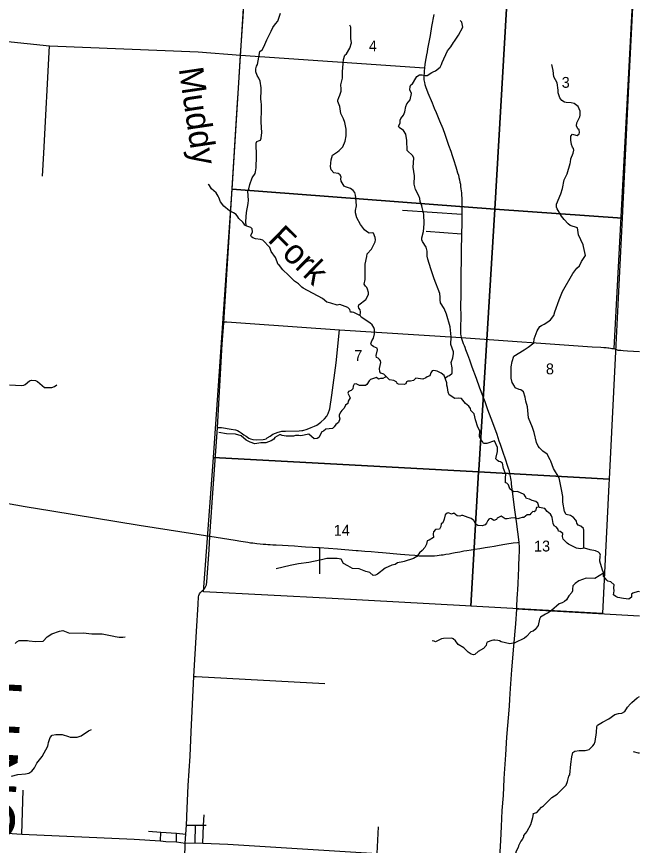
# Model space of a CAD drawing. Extents: x 114843 to 284848, y 317643 to 566895.
# Drawn here: x 272149 to 284848, y 400345 to 417240 of the extents above; entities that cross this region are included whole.
import ezdxf

# ---------------------------------------------------------------- set-up
doc = ezdxf.new("R2010")
doc.units = 0
for name, color, linetype in [('GM_X_City_Street', 7, 'Continuous'), ('GM_X_County_Road', 7, 'Continuous'), ('GM_X_County_Text', 7, 'Continuous'), ('GM_X_Minor_River', 7, 'Continuous'), ('GM_X_Minor_River_Text', 7, 'Continuous'), ('GM_X_Section', 7, 'Continuous'), ('GM_X_Section_Text', 7, 'Continuous'), ('GM_X_Township_Road', 7, 'Continuous')]:
    doc.layers.add(name, color=color, linetype=linetype)

msp = doc.modelspace()

# ---------------------------------------------------------------- linework, layer by layer
at = {"layer": 'GM_X_City_Street'}
for p, q in [((284331, 410473), (284762, 418549)), ((272705, 414454), (272820, 416644)), ((276717, 416455), (280464, 416198)), ((272681, 413984), (272705, 414454)), ((280020, 413292), (281228, 413213)), ((280502, 412865), (281223, 412812)), ((278328, 406416), (278328, 405878)), ((272260, 400578), (272284, 401472)), ((275963, 400756), (275976, 400969)), ((275790, 400398), (275800, 400760)), ((275950, 400390), (275963, 400756)), ((275084, 400437), (275090, 400616)), ((275408, 400417), (275413, 400596)), ((279500, 400181), (279526, 400723))]:
    msp.add_line(p, q, dxfattribs=at)
for points in [[(270952, 416800), (271216, 416793), (271579, 416769), (272820, 416644), (275852, 416518), (276717, 416455)], [(276372, 411000), (276397, 411017), (276433, 411017), (276915, 410982), (278734, 410855), (281216, 410699)], [(276244, 408862), (276326, 408865), (276523, 408833), (276616, 408816), (276656, 408801), (276689, 408782), (276729, 408756), (276785, 408717), (276828, 408686), (276885, 408649), (276920, 408630), (276963, 408619), (277031, 408615), (277174, 408617), (277212, 408626), (277240, 408636), (277260, 408651), (277322, 408690), (277377, 408725), (277485, 408770), (277512, 408776), (277556, 408786), (277632, 408792), (277913, 408795), (277966, 408803), (277986, 408806), (278074, 408833), (278156, 408865), (278221, 408890), (278270, 408914), (278297, 408933), (278325, 408949), (278351, 408972), (278429, 409040), (278473, 409096), (278499, 409148), (278533, 409244), (278576, 409520), (278667, 410185), (278734, 410855)], [(281216, 410699), (283887, 410508), (284064, 410499), (284122, 410496), (284168, 410496), (284203, 410489), (284225, 410485), (284261, 410480), (284285, 410474), (284331, 410473), (284408, 410442), (284466, 410441), (284513, 410435), (284607, 410425), (284848, 410411)], [(271746, 407353), (272322, 407256), (272869, 407166), (274650, 406876), (276089, 406646), (276609, 406564), (276720, 406544), (276867, 406524), (276919, 406516), (276963, 406511), (277048, 406502), (277117, 406494), (277178, 406487), (277230, 406484), (277270, 406481), (277318, 406477), (277376, 406475), (277444, 406471), (277570, 406464), (277685, 406457), (277818, 406449), (277958, 406440), (278039, 406434), (278184, 406423), (278289, 406418), (278313, 406417), (278328, 406416), (278692, 406389), (278844, 406376), (278923, 406371), (279075, 406359), (279117, 406354), (279250, 406344), (279381, 406333), (279523, 406320), (279611, 406314), (279980, 406284), (280153, 406268), (280267, 406259), (280349, 406251), (280389, 406249), (280450, 406247), (280503, 406247), (280539, 406246), (280616, 406249), (280672, 406251), (280725, 406255), (280768, 406259), (280806, 406265), (280846, 406271), (280899, 406279), (280970, 406291), (281024, 406301), (281092, 406313), (281186, 406332), (281266, 406347), (281332, 406358), (281416, 406370), (281495, 406384), (281597, 406399), (281703, 406416), (281795, 406431), (281883, 406446), (281953, 406458), (282061, 406476), (282148, 406490), (282271, 406510), (282361, 406523), (282389, 406525)], [(275766, 403786), (275812, 403790), (278431, 403644)], [(284848, 402227), (284832, 402229), (284730, 402255)], [(275611, 400756), (275800, 400760), (275963, 400756), (276013, 400758)], [(271258, 400640), (272260, 400578), (274544, 400472), (275084, 400437), (275193, 400428), (275408, 400417), (275589, 400393)], [(274838, 400633), (275090, 400616), (275413, 400596), (275597, 400576)], [(275589, 400393), (275790, 400398), (275950, 400390), (276458, 400370), (279500, 400181), (280402, 400138), (280873, 400121), (281155, 400107), (281395, 400092), (281567, 400083), (281749, 400075), (281990, 400071)]]:
    msp.add_lwpolyline(points, dxfattribs=at)
at = {"layer": 'GM_X_County_Road'}
for points in [[(276372, 411000), (276644, 415378), (276671, 415782), (276717, 416455), (276771, 417244), (276819, 418077), (276858, 418622), (276879, 418966), (276885, 419005), (276893, 419038), (276909, 419068), (276930, 419093), (276992, 419145), (277031, 419170), (277038, 419177)], [(280655, 417280), (280612, 417039), (280581, 416854), (280550, 416684), (280530, 416582), (280519, 416520), (280506, 416458), (280493, 416383), (280480, 416311), (280472, 416260), (280464, 416198), (280458, 416127), (280456, 416090), (280453, 416022), (280452, 415977), (280454, 415953), (280458, 415923), (280465, 415894), (280475, 415854), (280486, 415817), (280536, 415688), (280624, 415479), (280666, 415376), (280704, 415283), (280773, 415113), (280838, 414958), (280878, 414844), (280908, 414758), (280957, 414618), (281000, 414495), (281028, 414409), (281057, 414323), (281106, 414175), (281120, 414129), (281142, 414052), (281157, 414006), (281168, 413962), (281180, 413909), (281189, 413865), (281197, 413825), (281202, 413777), (281208, 413729), (281218, 413644), (281227, 413493), (281227, 413395), (281229, 413249), (281228, 413213), (281227, 413020), (281223, 412812), (281222, 412741), (281216, 412516), (281212, 412312), (281207, 411970), (281205, 411745), (281204, 411685), (281204, 411541), (281202, 411359), (281205, 411115), (281200, 410907), (281199, 410865), (281198, 410834), (281198, 410810), (281200, 410786), (281202, 410764), (281205, 410741), (281216, 410699), (281255, 410577), (281273, 410532), (281286, 410502), (281305, 410457), (281345, 410351), (281382, 410240), (281434, 410101), (281520, 409871), (281589, 409675), (281649, 409513), (281694, 409394), (281752, 409229), (281854, 408965), (281941, 408726), (281982, 408594), (282006, 408526), (282056, 408380), (282116, 408205), (282154, 408099), (282174, 408037), (282190, 407978), (282202, 407922), (282213, 407867), (282220, 407825), (282225, 407789), (282232, 407748), (282235, 407716), (282240, 407656), (282252, 407566), (282266, 407449), (282301, 407183), (282335, 406946), (282389, 406525)], [(275619, 400913), (275621, 400945), (275648, 401568), (275686, 402166), (275712, 402663), (275766, 403786), (275821, 404708), (275852, 405264), (275859, 405413), (275866, 405440), (275878, 405471), (275899, 405504), (275917, 405524), (275934, 405537), (275957, 405557), (275986, 405589), (276008, 405627), (276021, 405658), (276031, 405720), (276075, 406371), (276089, 406646), (276140, 407332), (276244, 408862), (276344, 410562), (276372, 411000)], [(282389, 406525), (282392, 406491), (282394, 406450), (282394, 406376), (282390, 406184), (282385, 406088), (282381, 406004), (282374, 405841), (282367, 405694), (282359, 405547), (282357, 405483), (282348, 405363), (282345, 405238), (282341, 405164), (282319, 404865), (282278, 404410), (282242, 403927), (282215, 403546)], [(282215, 403546), (282208, 403437), (282200, 403326), (282190, 403184), (282141, 402555), (282115, 402195), (282093, 401813), (282085, 401706), (282067, 401361), (282046, 401060), (282030, 400733), (282016, 400446), (281992, 400098), (281990, 400071), (281988, 400051), (281989, 400013), (281954, 399421), (281949, 399351)], [(275423, 397386), (275454, 397914), (275499, 398649), (275518, 398926), (275536, 399228), (275559, 399611), (275569, 399915), (275573, 399946), (275578, 400088), (275589, 400393), (275597, 400576), (275611, 400756), (275619, 400913)]]:
    msp.add_lwpolyline(points, dxfattribs=at)
at = {"layer": 'GM_X_Minor_River'}
for points in [[(276833, 412972), (276825, 413061), (276837, 413243), (276870, 413428), (276876, 413500), (276866, 413678), (276888, 413726), (276904, 413818), (276954, 413952), (277012, 414042), (277020, 414078), (277031, 414158), (277041, 414395), (277031, 414659), (277045, 414693), (277081, 414707), (277121, 414723), (277139, 414763), (277148, 414877), (277134, 415085), (277146, 415360), (277145, 415448), (277137, 415500), (277129, 415564), (277139, 415734), (277139, 415790), (277117, 415920), (277088, 415986), (277054, 416040), (277026, 416114), (277030, 416174), (277042, 416230), (277058, 416260), (277112, 416527), (277158, 416565), (277192, 416623), (277249, 416767), (277305, 416877), (277339, 416940), (277377, 417014), (277431, 417094), (277479, 417146), (277527, 417308)], [(280890, 409862), (280896, 409878), (280938, 409910), (280974, 409924), (281030, 409974), (281032, 410082), (281008, 410190), (281043, 410284), (281057, 410374), (281055, 410404), (281001, 410556), (281007, 410712), (280986, 410915), (280916, 411177), (280870, 411291), (280795, 411407), (280785, 411469), (280787, 411517), (280779, 411597), (280662, 411893), (280598, 412095), (280532, 412297), (280520, 412355), (280519, 412459), (280501, 412542), (280427, 412656), (280415, 412688), (280413, 412732), (280445, 412856), (280462, 413012), (280454, 413210), (280418, 413350), (280414, 413382), (280380, 413468), (280369, 413534), (280351, 413584), (280285, 413712), (280255, 413822), (280261, 413993), (280238, 414169), (280250, 414355), (280230, 414401), (280114, 414513), (280107, 414717), (280083, 414841), (280037, 414915), (279951, 414979), (279939, 415005), (279969, 415065), (279968, 415131), (279982, 415161), (280040, 415227), (280066, 415295), (280084, 415410), (280106, 415460), (280176, 415544), (280204, 415672), (280170, 415748), (280176, 415816), (280187, 415848), (280223, 415868), (280287, 415986), (280313, 416017), (280363, 416051), (280421, 416055), (280479, 416037), (280519, 416041), (280617, 416103), (280645, 416113), (280687, 416133), (280783, 416211), (280813, 416261), (280823, 416305), (280933, 416538), (281005, 416620), (281057, 416708), (281079, 416736), (281161, 416862), (281246, 417025), (281228, 417123), (281192, 417163)], [(279154, 411142), (279164, 411223), (279154, 411261), (279128, 411297), (279120, 411329), (279128, 411365), (279268, 411475), (279322, 411577), (279322, 411617), (279306, 411681), (279287, 411715), (279261, 411743), (279239, 411787), (279259, 411879), (279253, 412194), (279288, 412350), (279294, 412404), (279388, 412500), (279462, 412650), (279468, 412690), (279462, 412736), (279428, 412822), (279400, 412834), (279336, 412828), (279284, 412856), (279241, 412896), (279161, 413004), (279087, 413138), (279061, 413240), (279061, 413290), (279081, 413384), (279066, 413555), (279060, 413597), (279044, 413655), (279010, 413697), (278956, 413733), (278858, 413766), (278830, 413786), (278767, 413886), (278761, 413931), (278769, 413963), (278749, 414011), (278707, 414043), (278617, 414054), (278565, 414116), (278551, 414184), (278561, 414317), (278588, 414413), (278692, 414481), (278724, 414511), (278768, 414551), (278802, 414583), (278852, 414701), (278866, 414811), (278870, 414946), (278842, 415082), (278817, 415158), (278763, 415264), (278741, 415408), (278699, 415510), (278699, 415536), (278721, 415588), (278743, 415636), (278764, 415720), (278768, 415768), (278758, 415848), (278796, 415982), (278796, 416115), (278810, 416285), (278815, 416363), (278839, 416451), (278875, 416483), (278945, 416595), (278975, 416701), (278961, 416795), (278961, 416828), (278966, 417022), (278944, 417064)], [(283515, 415470), (283455, 415484), (283351, 415488), (283317, 415498), (283267, 415530), (283223, 415580), (283194, 415688), (283190, 415740), (283168, 415888), (283106, 416014), (283090, 416138), (283059, 416266)], [(283713, 406401), (283716, 406772), (283706, 406806), (283651, 406850), (283599, 406870), (283571, 406914), (283565, 406952), (283553, 406978), (283503, 407028), (283443, 407070), (283351, 407092), (283321, 407150), (283286, 407340), (283284, 407458), (283262, 407597), (283209, 407835), (283095, 408025), (283041, 408175), (283027, 408207), (282964, 408321), (282878, 408383), (282810, 408447), (282786, 408481), (282750, 408559), (282699, 408763), (282669, 408863), (282589, 409059), (282564, 409287), (282534, 409401), (282518, 409481), (282482, 409589), (282432, 409629), (282394, 409635), (282312, 409671), (282301, 409709), (282255, 409783), (282235, 409869), (282235, 409923), (282235, 409969), (282235, 410100), (282251, 410206), (282290, 410320), (282496, 410448), (282582, 410500), (282696, 410589), (282702, 410671), (282764, 410835), (282820, 410925), (282850, 410941), (282908, 410971), (282982, 411015), (283034, 411059), (283100, 411146), (283122, 411224), (283211, 411466), (283279, 411634), (283491, 412005), (283573, 412113), (283627, 412159), (283667, 412245), (283750, 412372), (283708, 412550), (283698, 412590), (283608, 412794), (283585, 412936), (283437, 412980), (283393, 413014), (283311, 413102), (283261, 413170), (283174, 413318), (283158, 413358), (283160, 413414), (283244, 413628), (283278, 413736), (283311, 413912), (283373, 414033), (283433, 414245), (283441, 414271), (283451, 414343), (283499, 414457), (283511, 414515), (283503, 414553), (283483, 414581), (283460, 414635), (283448, 414719), (283452, 414799), (283480, 414846), (283548, 414820), (283576, 414818), (283620, 414852), (283628, 414880), (283616, 414932), (283590, 414954), (283562, 415014), (283574, 415072), (283632, 415196), (283638, 415232), (283637, 415276), (283637, 415310), (283601, 415404), (283515, 415470)], [(276964, 412731), (276938, 412751), (276928, 412779), (276960, 412855), (276955, 412911), (276925, 412941), (276847, 412965), (276803, 412987), (276781, 413019), (276759, 413049), (276681, 413121), (276663, 413161), (276625, 413205), (276575, 413239), (276488, 413277), (276374, 413373), (276306, 413463), (276274, 413549), (276262, 413579), (276216, 413649), (276121, 413727), (276083, 413799), (276055, 413815)], [(282056, 408139), (282018, 408167), (281984, 408169), (281952, 408191), (281922, 408225), (281928, 408259), (281955, 408374), (281951, 408458), (281893, 408592), (281739, 408539), (281667, 408535), (281651, 408579), (281615, 408617), (281589, 408681), (281596, 408793), (281556, 408870), (281504, 409018), (281480, 409140), (281410, 409212), (281401, 409250), (281367, 409302), (281299, 409356), (281223, 409454), (281165, 409462), (281087, 409455), (280967, 409527), (280946, 409587), (280934, 409679), (280924, 409725), (280920, 409774), (280870, 409922), (280808, 409974), (280724, 410015), (280656, 410023), (280625, 410017), (280594, 409981), (280574, 409919), (280522, 409899), (280494, 409873), (280434, 409847), (280289, 409867), (280241, 409825), (280181, 409809), (280129, 409809), (280099, 409796), (280085, 409756), (280053, 409742), (279933, 409748), (279907, 409758), (279899, 409786), (279843, 409820), (279753, 409838), (279639, 409954), (279577, 409968), (279555, 409996), (279546, 410066), (279578, 410188), (279566, 410222), (279550, 410250), (279520, 410278), (279490, 410292), (279480, 410330), (279508, 410446), (279502, 410480), (279430, 410508), (279388, 410540), (279375, 410570), (279393, 410628), (279429, 410686), (279447, 410770), (279447, 410859), (279431, 410901), (279397, 410955), (279351, 410995), (279178, 411114), (279158, 411140), (279022, 411206), (278988, 411212), (278960, 411218), (278942, 411266), (278904, 411312), (278742, 411370), (278684, 411360), (278555, 411400), (278475, 411420), (278389, 411492), (277992, 411707), (277964, 411725), (277894, 411793), (277814, 411847), (277696, 411971), (277575, 412077), (277509, 412169), (277483, 412189), (277425, 412329), (277337, 412453), (277314, 412531), (277168, 412679), (277124, 412697), (277018, 412711), (276964, 412731)], [(279680, 409912), (279665, 409892), (279617, 409860), (279571, 409862), (279531, 409852), (279485, 409886), (279365, 409842), (279337, 409817), (279293, 409737), (279263, 409717), (279143, 409719), (279075, 409751), (279031, 409749), (279013, 409709), (279003, 409653), (278971, 409615), (278915, 409595), (278901, 409561), (278951, 409471), (278907, 409399), (278901, 409352), (278857, 409316), (278829, 409260), (278781, 409212), (278759, 409186), (278725, 409120), (278723, 409088), (278737, 409038), (278710, 408964), (278660, 408928), (278626, 408874), (278590, 408846), (278524, 408834), (278454, 408831), (278406, 408787), (278376, 408777), (278310, 408661), (278278, 408641), (278220, 408635), (278109, 408725), (277945, 408697), (277903, 408699), (277839, 408698), (277797, 408686), (277649, 408690), (277565, 408702), (277537, 408716), (277511, 408714), (277415, 408658), (277391, 408626), (277341, 408592), (277231, 408550), (277131, 408549), (277007, 408531), (276909, 408563), (276832, 408607), (276726, 408693), (276610, 408729), (276426, 408735), (276274, 408764)], [(272002, 409731), (272251, 409717), (272297, 409724), (272323, 409742), (272413, 409812), (272457, 409828), (272535, 409820), (272577, 409802), (272718, 409682), (272766, 409676), (272868, 409681), (272926, 409699), (272968, 409731)], [(284848, 405516), (284825, 405523), (284715, 405489), (284689, 405468), (284685, 405404), (284633, 405368), (284523, 405378), (284410, 405398), (284364, 405418), (284318, 405454), (284334, 405532), (284326, 405598), (284334, 405654), (284262, 405716), (284206, 405730), (284180, 405752), (284114, 405832), (284117, 405910), (284095, 405958), (284043, 406138), (284045, 406238), (284057, 406264), (284039, 406296), (284011, 406322), (283953, 406350), (283842, 406370), (283728, 406404), (283646, 406388), (283566, 406402), (283404, 406486), (283376, 406508), (283294, 406588), (283281, 406644), (283285, 406702), (283229, 406742), (283197, 406750), (283189, 406782), (283155, 406834), (283113, 406862), (283089, 406908), (283067, 407026), (283055, 407066), (283034, 407096), (282964, 407154), (282918, 407212), (282802, 407232), (282776, 407320), (282736, 407358), (282664, 407378), (282610, 407404), (282548, 407417), (282519, 407467), (282495, 407495), (282363, 407557), (282283, 407553), (282209, 407615), (282179, 407693), (282143, 407727), (282117, 407737), (282118, 407817), (282120, 407847), (282122, 407903), (282080, 408031), (282056, 408139)], [(282796, 407254), (282784, 407240), (282752, 407232), (282730, 407163), (282704, 407147), (282678, 407149), (282634, 407113), (282614, 407083), (282562, 407087), (282492, 407031), (282454, 407029), (282412, 407015), (282368, 407005), (282298, 407021), (282224, 407019), (282154, 406999), (282110, 407001), (282032, 407056), (281950, 407014), (281932, 406986), (281880, 406968), (281832, 407002), (281803, 407012), (281777, 406998), (281754, 406970), (281730, 406916), (281700, 406880), (281644, 406860), (281556, 406864), (281515, 406896), (281471, 406966), (281415, 407006), (281355, 407030), (281249, 407071), (281219, 407073), (281189, 407059), (281129, 407063), (281065, 407115), (281015, 407097), (280957, 407125), (280931, 407121), (280889, 407085), (280869, 406993), (280837, 406921), (280809, 406897), (280801, 406845), (280773, 406793), (280687, 406782), (280649, 406736), (280641, 406694), (280647, 406620), (280563, 406568), (280521, 406552), (280507, 406488), (280471, 406420), (280421, 406360), (280363, 406308), (280313, 406235), (280243, 406197), (280051, 406131), (280021, 406123), (279915, 406103), (279867, 406073), (279799, 406055), (279661, 405998), (279505, 405872), (279465, 405852), (279419, 405850), (279353, 405910), (279269, 405930), (279135, 405986), (279001, 405992), (278902, 406045), (278818, 406089), (278764, 406179), (278684, 406195), (278474, 406197), (278366, 406167), (278334, 406159), (278110, 406112), (277894, 406088), (277729, 406048), (277445, 405983)], [(284117, 405896), (283937, 405784), (283763, 405790), (283613, 405739), (283539, 405685), (283489, 405637), (283481, 405569), (283483, 405535), (283469, 405503), (283408, 405431), (283358, 405353), (283318, 405315), (283276, 405288), (283210, 405270), (283052, 405136), (282984, 405088), (282932, 405060), (282830, 404998), (282808, 404954), (282786, 404831), (282722, 404747), (282684, 404713), (282634, 404701), (282546, 404601), (282504, 404567), (282306, 404474), (282206, 404454), (282026, 404496), (281996, 404514), (281958, 404524), (281900, 404526), (281870, 404526), (281838, 404522), (281746, 404488), (281728, 404460), (281722, 404422), (281670, 404362), (281558, 404297), (281492, 404235), (281464, 404229), (281416, 404247), (281356, 404283), (281271, 404375), (281151, 404439), (281095, 404513), (281053, 404557), (281025, 404571), (280853, 404565), (280813, 404557), (280693, 404496), (280661, 404510), (280619, 404514)], [(272118, 404460), (272154, 404496), (272204, 404520), (272371, 404519), (272403, 404517), (272535, 404505), (272691, 404512), (272773, 404596), (272871, 404656), (273023, 404715), (273091, 404723), (273226, 404675), (273504, 404676), (273683, 404660), (273893, 404655), (274134, 404611), (274160, 404605), (274238, 404591), (274318, 404587), (274362, 404594)], [(282682, 400997), (282754, 401018), (282852, 401126), (282892, 401152), (283064, 401325), (283170, 401389), (283242, 401457), (283352, 401575), (283382, 401649), (283412, 401755), (283428, 401781), (283451, 402002), (283467, 402148), (283493, 402236), (283531, 402266), (283617, 402282), (283671, 402278), (283745, 402282), (283825, 402302), (283901, 402373), (283925, 402407), (283943, 402465), (283975, 402649), (283982, 402769), (283996, 402795), (284092, 402857), (284226, 402924), (284346, 403014), (284420, 403034), (284492, 403040), (284550, 403072), (284602, 403162), (284664, 403232), (284692, 403256), (284800, 403357), (284848, 403381)], [(272043, 401760), (272173, 401789), (272334, 401805), (272402, 401821), (272462, 401857), (272514, 401928), (272564, 402020), (272668, 402161), (272789, 402367), (272793, 402403), (272797, 402441), (272833, 402546), (272875, 402592), (272953, 402608), (273081, 402608), (273208, 402563), (273240, 402553), (273388, 402553), (273468, 402581), (273614, 402678), (273678, 402708)], [(282682, 400997), (282666, 400905), (282627, 400764), (282552, 400630), (282484, 400547), (282483, 400517), (282457, 400463), (282431, 400431), (282383, 400340), (282376, 400304), (282334, 400230), (282312, 400155)]]:
    msp.add_lwpolyline(points, dxfattribs=at)
at = {"layer": 'GM_X_Section'}
for points in [[(276883, 419150), (277130, 419134), (282220, 418804), (281899, 413317), (276542, 413720)], [(282220, 418804), (282519, 418788), (284768, 418642), (284628, 415821), (284499, 413133), (281899, 413317)], [(276542, 413720), (281899, 413317), (281571, 407993), (281569, 407961), (276166, 408253)], [(281899, 413317), (284499, 413133), (284366, 410550), (284232, 407808), (281569, 407961), (281571, 407993)], [(276166, 408253), (281569, 407961), (281409, 405225), (281305, 405231), (278583, 405377), (275962, 405512)], [(281569, 407961), (284232, 407808), (284226, 407702), (284098, 405071), (281409, 405225)]]:
    msp.add_lwpolyline(points, close=True, dxfattribs=at)
at = {"layer": 'GM_X_Township_Road'}
msp.add_line((284848, 405017), (282341, 405164), dxfattribs=at)

# ---------------------------------------------------------------- texts
at = {"layer": 'GM_X_County_Text'}
msp.add_text('LICKING COUNTY', height=1000.06, rotation=86.897, dxfattribs=at).set_placement((271662, 392643))
at = {"layer": 'GM_X_Minor_River_Text'}
for s, rotation, p in [('Muddy', 278.4171, (275454, 416177)), ('Fork', 315.4185, (277249, 412672))]:
    msp.add_text(s, height=500, rotation=rotation, dxfattribs=at).set_placement(p)
at = {"layer": 'GM_X_Section_Text'}
for s, rotation, p in [('4', 0.4161, (279332, 416530)), ('3', 0.4162, (283264, 415787)), ('7', 0.416, (279034, 410219)), ('8', 0.4161, (282942, 409947)), ('14', 0.4159, (278616, 406657)), ('13', 0.416, (282699, 406335))]:
    msp.add_text(s, height=221, rotation=rotation, dxfattribs=at).set_placement(p)

doc.saveas('drawing.dxf')
